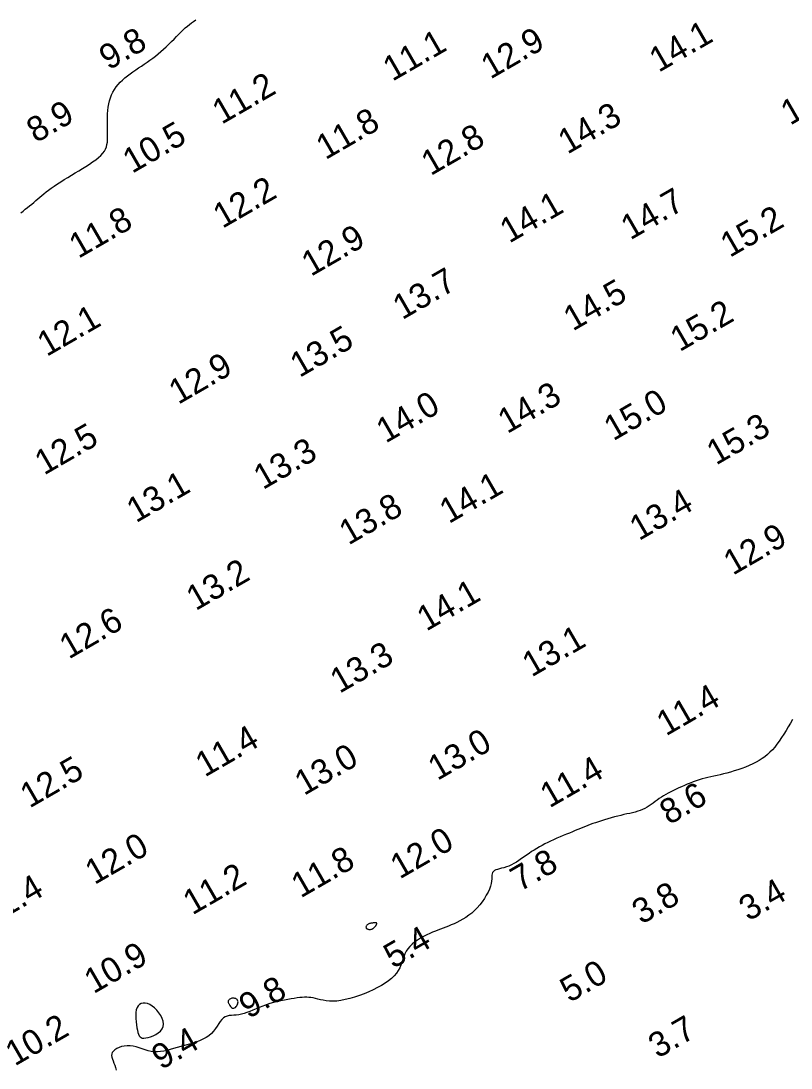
# Model space of a CAD drawing. Extents: x 3024098 to 3056816, y 418252 to 509144.
# Drawn here: x 3034302.4 to 3034457.1, y 418682.1 to 418892.7 of the extents above; entities that cross this region are included whole.
import ezdxf

# ---------------------------------------------------------------- set-up
doc = ezdxf.new("R2010")
doc.units = 0
doc.layers.add('V-CHAN-CONT-EL10', color=7, linetype='Continuous')
doc.layers.add('V-TOPO-SOUN-0911', color=7, linetype='Continuous')

msp = doc.modelspace()

# ---------------------------------------------------------------- linework, layer by layer
at = {"layer": 'V-CHAN-CONT-EL10'}
for points in [[(3034302.36, 418854.09), (3034302.83, 418854.46), (3034303.29, 418854.82), (3034303.73, 418855.18), (3034304.16, 418855.53), (3034304.58, 418855.87), (3034304.99, 418856.21), (3034305.38, 418856.55), (3034305.78, 418856.9), (3034306.18, 418857.24), (3034306.59, 418857.59), (3034307.02, 418857.95), (3034307.48, 418858.31), (3034307.97, 418858.69), (3034308.51, 418859.08), (3034309.1, 418859.48), (3034309.73, 418859.9), (3034310.4, 418860.33), (3034311.1, 418860.77), (3034311.82, 418861.21), (3034312.55, 418861.66), (3034313.29, 418862.11), (3034314.04, 418862.56), (3034314.77, 418863.01), (3034315.48, 418863.45), (3034316.17, 418863.9), (3034316.82, 418864.34), (3034317.43, 418864.77), (3034317.97, 418865.21), (3034318.45, 418865.64), (3034318.85, 418866.07), (3034319.17, 418866.5), (3034319.41, 418866.93), (3034319.59, 418867.37), (3034319.7, 418867.83), (3034319.78, 418868.3), (3034319.81, 418868.81), (3034319.82, 418869.35), (3034319.81, 418869.92), (3034319.8, 418870.54), (3034319.79, 418871.19), (3034319.78, 418871.87), (3034319.78, 418872.56), (3034319.8, 418873.27), (3034319.83, 418873.98), (3034319.89, 418874.67), (3034319.97, 418875.35), (3034320.08, 418876), (3034320.23, 418876.63), (3034320.42, 418877.23), (3034320.64, 418877.81), (3034320.9, 418878.37), (3034321.2, 418878.9), (3034321.54, 418879.41), (3034321.92, 418879.9), (3034322.35, 418880.36), (3034322.81, 418880.81), (3034323.3, 418881.24), (3034323.82, 418881.66), (3034324.37, 418882.07), (3034324.92, 418882.46), (3034325.49, 418882.85), (3034326.06, 418883.24), (3034326.63, 418883.62), (3034327.19, 418884), (3034327.76, 418884.39), (3034328.32, 418884.79), (3034328.88, 418885.2), (3034329.43, 418885.62), (3034329.99, 418886.06), (3034330.53, 418886.52), (3034331.08, 418887.01), (3034331.62, 418887.51), (3034332.15, 418888.02), (3034332.67, 418888.54), (3034333.17, 418889.05), (3034333.66, 418889.55), (3034334.14, 418890.03), (3034334.59, 418890.47), (3034335.02, 418890.89), (3034335.44, 418891.27), (3034335.85, 418891.63), (3034336.25, 418891.96), (3034336.66, 418892.28), (3034337.08, 418892.58), (3034337.52, 418892.88)], [(3034457.46, 418752.24), (3034457.03, 418751.51), (3034456.6, 418750.77), (3034456.15, 418750.03), (3034455.7, 418749.29), (3034455.25, 418748.58), (3034454.79, 418747.89), (3034454.32, 418747.25), (3034453.86, 418746.66), (3034453.39, 418746.12), (3034452.9, 418745.62), (3034452.4, 418745.16), (3034451.88, 418744.74), (3034451.32, 418744.34), (3034450.73, 418743.97), (3034450.11, 418743.62), (3034449.44, 418743.28), (3034448.73, 418742.97), (3034447.99, 418742.66), (3034447.24, 418742.38), (3034446.48, 418742.11), (3034445.73, 418741.87), (3034444.98, 418741.65), (3034444.26, 418741.45), (3034443.57, 418741.27), (3034442.91, 418741.11), (3034442.27, 418740.97), (3034441.65, 418740.83), (3034441.05, 418740.69), (3034440.45, 418740.55), (3034439.86, 418740.41), (3034439.27, 418740.25), (3034438.67, 418740.07), (3034438.07, 418739.87), (3034437.48, 418739.66), (3034436.88, 418739.43), (3034436.29, 418739.19), (3034435.71, 418738.95), (3034435.14, 418738.7), (3034434.58, 418738.44), (3034434.04, 418738.19), (3034433.51, 418737.93), (3034432.99, 418737.67), (3034432.49, 418737.41), (3034432.01, 418737.14), (3034431.54, 418736.86), (3034431.09, 418736.58), (3034430.65, 418736.3), (3034430.23, 418736), (3034429.83, 418735.71), (3034429.42, 418735.41), (3034429.02, 418735.12), (3034428.62, 418734.85), (3034428.21, 418734.58), (3034427.78, 418734.34), (3034427.33, 418734.12), (3034426.86, 418733.93), (3034426.37, 418733.76), (3034425.85, 418733.61), (3034425.32, 418733.47), (3034424.76, 418733.34), (3034424.17, 418733.22), (3034423.57, 418733.08), (3034422.95, 418732.94), (3034422.31, 418732.78), (3034421.65, 418732.61), (3034420.99, 418732.43), (3034420.33, 418732.25), (3034419.68, 418732.05), (3034419.05, 418731.86), (3034418.44, 418731.66), (3034417.86, 418731.46), (3034417.32, 418731.27), (3034416.8, 418731.08), (3034416.31, 418730.89), (3034415.82, 418730.69), (3034415.34, 418730.49), (3034414.85, 418730.29), (3034414.33, 418730.08), (3034413.8, 418729.86), (3034413.23, 418729.62), (3034412.62, 418729.38), (3034412, 418729.13), (3034411.37, 418728.87), (3034410.73, 418728.6), (3034410.08, 418728.32), (3034409.45, 418728.05), (3034408.84, 418727.76), (3034408.25, 418727.48), (3034407.67, 418727.19), (3034407.12, 418726.9), (3034406.58, 418726.6), (3034406.05, 418726.29), (3034405.54, 418725.97), (3034405.02, 418725.64), (3034404.51, 418725.3), (3034404, 418724.95), (3034403.49, 418724.59), (3034402.98, 418724.23), (3034402.47, 418723.88), (3034401.96, 418723.55), (3034401.46, 418723.25), (3034400.95, 418722.97), (3034400.45, 418722.74), (3034399.95, 418722.56), (3034399.46, 418722.41), (3034399, 418722.29), (3034398.57, 418722.18), (3034398.18, 418722.08), (3034397.83, 418721.96), (3034397.55, 418721.83), (3034397.33, 418721.66), (3034397.19, 418721.45), (3034397.1, 418721.19), (3034397.06, 418720.89), (3034397.03, 418720.54), (3034397.01, 418720.15), (3034396.96, 418719.71), (3034396.88, 418719.22), (3034396.75, 418718.69), (3034396.54, 418718.11), (3034396.26, 418717.5), (3034395.92, 418716.87), (3034395.53, 418716.22), (3034395.09, 418715.58), (3034394.6, 418714.96), (3034394.09, 418714.36), (3034393.54, 418713.8), (3034392.98, 418713.3), (3034392.39, 418712.84), (3034391.8, 418712.43), (3034391.2, 418712.05), (3034390.61, 418711.72), (3034390.02, 418711.42), (3034389.43, 418711.15), (3034388.87, 418710.91), (3034388.32, 418710.68), (3034387.79, 418710.47), (3034387.26, 418710.27), (3034386.74, 418710.07), (3034386.21, 418709.87), (3034385.68, 418709.66), (3034385.12, 418709.43), (3034384.54, 418709.18), (3034383.94, 418708.9), (3034383.32, 418708.58), (3034382.71, 418708.24), (3034382.1, 418707.87), (3034381.53, 418707.48), (3034381, 418707.05), (3034380.53, 418706.59), (3034380.13, 418706.11), (3034379.81, 418705.6), (3034379.55, 418705.07), (3034379.35, 418704.52), (3034379.16, 418703.96), (3034378.98, 418703.39), (3034378.77, 418702.83), (3034378.53, 418702.26), (3034378.23, 418701.71), (3034377.85, 418701.18), (3034377.39, 418700.66), (3034376.86, 418700.15), (3034376.25, 418699.66), (3034375.58, 418699.19), (3034374.85, 418698.73), (3034374.06, 418698.29), (3034373.21, 418697.86), (3034372.31, 418697.46), (3034371.38, 418697.07), (3034370.42, 418696.71), (3034369.46, 418696.39), (3034368.51, 418696.11), (3034367.59, 418695.88), (3034366.7, 418695.71), (3034365.87, 418695.6), (3034365.1, 418695.57), (3034364.4, 418695.59), (3034363.75, 418695.65), (3034363.15, 418695.75), (3034362.6, 418695.87), (3034362.08, 418696), (3034361.6, 418696.12), (3034361.14, 418696.22), (3034360.69, 418696.3), (3034360.26, 418696.34), (3034359.83, 418696.36), (3034359.38, 418696.36), (3034358.92, 418696.33), (3034358.44, 418696.28), (3034357.91, 418696.22), (3034357.34, 418696.14), (3034356.72, 418696.04), (3034356.06, 418695.93), (3034355.36, 418695.8), (3034354.64, 418695.65), (3034353.9, 418695.48), (3034353.15, 418695.29), (3034352.42, 418695.08), (3034351.69, 418694.84), (3034350.99, 418694.58), (3034350.31, 418694.31), (3034349.66, 418694.03), (3034349.03, 418693.75), (3034348.42, 418693.49), (3034347.83, 418693.27), (3034347.26, 418693.07), (3034346.71, 418692.93), (3034346.18, 418692.84), (3034345.66, 418692.79), (3034345.17, 418692.76), (3034344.71, 418692.72), (3034344.26, 418692.67), (3034343.85, 418692.59), (3034343.46, 418692.44), (3034343.1, 418692.22), (3034342.77, 418691.9), (3034342.46, 418691.51), (3034342.15, 418691.06), (3034341.83, 418690.58), (3034341.48, 418690.07), (3034341.1, 418689.57), (3034340.67, 418689.08), (3034340.17, 418688.63), (3034339.6, 418688.24), (3034338.96, 418687.9), (3034338.27, 418687.6), (3034337.55, 418687.33), (3034336.79, 418687.09), (3034336.03, 418686.87), (3034335.26, 418686.66), (3034334.51, 418686.45), (3034333.78, 418686.24), (3034333.08, 418686.03), (3034332.4, 418685.83), (3034331.73, 418685.66), (3034331.09, 418685.52), (3034330.45, 418685.42), (3034329.83, 418685.37), (3034329.21, 418685.39), (3034328.59, 418685.48), (3034327.98, 418685.62), (3034327.37, 418685.8), (3034326.76, 418685.99), (3034326.15, 418686.19), (3034325.55, 418686.36), (3034324.95, 418686.5), (3034324.35, 418686.58), (3034323.76, 418686.59), (3034323.18, 418686.54), (3034322.63, 418686.43), (3034322.12, 418686.26), (3034321.67, 418686.05), (3034321.29, 418685.81), (3034320.98, 418685.54), (3034320.77, 418685.25), (3034320.66, 418684.95), (3034320.64, 418684.62), (3034320.69, 418684.29), (3034320.8, 418683.93), (3034320.94, 418683.55), (3034321.1, 418683.14), (3034321.26, 418682.7), (3034321.41, 418682.23), (3034321.52, 418681.73)]]:
    msp.add_lwpolyline(points, dxfattribs=at)
for points in [[(3034372.21, 418710.03), (3034372.31, 418710.01), (3034372.43, 418710), (3034372.54, 418709.99), (3034372.65, 418710), (3034372.76, 418710.02), (3034372.86, 418710.04), (3034372.96, 418710.08), (3034373.05, 418710.11), (3034373.14, 418710.16), (3034373.21, 418710.21), (3034373.28, 418710.27), (3034373.35, 418710.33), (3034373.41, 418710.39), (3034373.47, 418710.46), (3034373.52, 418710.53), (3034373.58, 418710.6), (3034373.64, 418710.67), (3034373.69, 418710.74), (3034373.74, 418710.8), (3034373.78, 418710.87), (3034373.82, 418710.93), (3034373.85, 418710.99), (3034373.88, 418711.04), (3034373.9, 418711.09), (3034373.91, 418711.14), (3034373.91, 418711.18), (3034373.9, 418711.21), (3034373.89, 418711.24), (3034373.88, 418711.27), (3034373.85, 418711.29), (3034373.83, 418711.3), (3034373.8, 418711.31), (3034373.77, 418711.32), (3034373.73, 418711.32), (3034373.68, 418711.33), (3034373.63, 418711.32), (3034373.56, 418711.32), (3034373.49, 418711.32), (3034373.4, 418711.31), (3034373.3, 418711.31), (3034373.19, 418711.3), (3034373.07, 418711.29), (3034372.95, 418711.28), (3034372.82, 418711.26), (3034372.69, 418711.23), (3034372.56, 418711.2), (3034372.43, 418711.16), (3034372.31, 418711.11), (3034372.19, 418711.04), (3034372.09, 418710.98), (3034371.99, 418710.91), (3034371.91, 418710.83), (3034371.84, 418710.75), (3034371.79, 418710.66), (3034371.75, 418710.58), (3034371.74, 418710.5), (3034371.75, 418710.42), (3034371.77, 418710.34), (3034371.81, 418710.27), (3034371.87, 418710.21), (3034371.94, 418710.15), (3034372.02, 418710.1), (3034372.11, 418710.06)], [(3034344.08, 418695.62), (3034344.05, 418695.54), (3034344.04, 418695.47), (3034344.04, 418695.38), (3034344.06, 418695.29), (3034344.1, 418695.2), (3034344.15, 418695.09), (3034344.22, 418694.96), (3034344.3, 418694.82), (3034344.4, 418694.68), (3034344.51, 418694.53), (3034344.63, 418694.4), (3034344.75, 418694.29), (3034344.89, 418694.2), (3034345.04, 418694.16), (3034345.19, 418694.16), (3034345.35, 418694.22), (3034345.5, 418694.32), (3034345.64, 418694.47), (3034345.78, 418694.64), (3034345.89, 418694.83), (3034345.97, 418695.03), (3034346.02, 418695.23), (3034346.04, 418695.42), (3034346, 418695.59), (3034345.93, 418695.75), (3034345.83, 418695.88), (3034345.7, 418695.99), (3034345.56, 418696.08), (3034345.4, 418696.14), (3034345.23, 418696.18), (3034345.07, 418696.2), (3034344.91, 418696.19), (3034344.76, 418696.15), (3034344.62, 418696.1), (3034344.49, 418696.04), (3034344.38, 418695.96), (3034344.28, 418695.88), (3034344.2, 418695.79), (3034344.13, 418695.71)], [(3034331.03, 418690.98), (3034330.96, 418691.54), (3034330.78, 418692.12), (3034330.5, 418692.69), (3034330.14, 418693.25), (3034329.73, 418693.76), (3034329.27, 418694.22), (3034328.8, 418694.6), (3034328.32, 418694.89), (3034327.85, 418695.08), (3034327.4, 418695.18), (3034326.98, 418695.19), (3034326.59, 418695.1), (3034326.25, 418694.92), (3034325.96, 418694.64), (3034325.74, 418694.27), (3034325.59, 418693.81), (3034325.5, 418693.27), (3034325.47, 418692.68), (3034325.49, 418692.06), (3034325.54, 418691.43), (3034325.62, 418690.81), (3034325.72, 418690.24), (3034325.82, 418689.72), (3034325.93, 418689.27), (3034326.04, 418688.91), (3034326.18, 418688.61), (3034326.34, 418688.39), (3034326.54, 418688.24), (3034326.79, 418688.15), (3034327.11, 418688.13), (3034327.49, 418688.17), (3034327.95, 418688.26), (3034328.46, 418688.41), (3034328.99, 418688.61), (3034329.51, 418688.87), (3034330, 418689.19), (3034330.43, 418689.56), (3034330.76, 418689.98), (3034330.97, 418690.46)]]:
    msp.add_lwpolyline(points, close=True, dxfattribs=at)

# ---------------------------------------------------------------- texts
at = {"layer": 'V-TOPO-SOUN-0911'}
for s, p in [('14.1 ', (3034430.55, 418882.24)), ('9.8', (3034320.03, 418882.69)), ('11.1 ', (3034377.04, 418880.44)), ('12.9 ', (3034396.74, 418880.88)), ('11.2 ', (3034342.74, 418871.79)), ('14.5 ', (3034456.96, 418871.6)), ('8.9', (3034305.43, 418868.06)), ('11.8 ', (3034363.6, 418864.67)), ('14.3 ', (3034412.22, 418865.79)), ('10.5 ', (3034324.75, 418861.92)), ('12.8 ', (3034384.73, 418861.46)), ('12.2 ', (3034342.9, 418850.86)), ('14.1 ', (3034400.53, 418847.89)), ('14.7 ', (3034424.85, 418848.53)), ('11.8 ', (3034313.96, 418844.82)), ('15.2 ', (3034444.84, 418845.02)), ('12.9 ', (3034360.68, 418841.21)), ('13.7 ', (3034379.02, 418832.49)), ('14.5 ', (3034413.3, 418830.22)), ('12.1 ', (3034307.58, 418825.09)), ('15.2 ', (3034434.76, 418826.06)), ('13.5 ', (3034358.38, 418820.87)), ('12.9 ', (3034334.01, 418815.46)), ('14.3 ', (3034400.12, 418809.59)), ('14.0 ', (3034375.69, 418807.68)), ('15.0 ', (3034421.43, 418808.14)), ('15.3 ', (3034442.08, 418803.26)), ('12.5 ', (3034307.06, 418801.25)), ('13.3 ', (3034351.04, 418798.33)), ('13.1 ', (3034325.53, 418791.66)), ('14.1 ', (3034388.39, 418791.49)), ('13.8 ', (3034368.23, 418787.18)), ('13.4 ', (3034426.59, 418788.07)), ('12.9 ', (3034445.46, 418781.11)), ('13.2 ', (3034337.52, 418773.99)), ('14.1 ', (3034383.86, 418769.87)), ('12.6 ', (3034312.03, 418764.25)), ('13.1 ', (3034405.02, 418760.65)), ('13.3 ', (3034366.42, 418757.36)), ('11.4 ', (3034432.01, 418748.79)), ('11.4 ', (3034339.36, 418740.53)), ('13.0 ', (3034386.09, 418739.84)), ('13.0 ', (3034359.29, 418736.82)), ('12.5 ', (3034304.14, 418734.29)), ('11.4 ', (3034408.61, 418734.32)), ('8.6', (3034432.63, 418730.93)), ('12.0 ', (3034317.19, 418718.9)), ('12.0 ', (3034378.51, 418720.02)), ('11.8 ', (3034358.61, 418716.21)), ('7.8', (3034402.64, 418717.5)), ('11.2 ', (3034336.86, 418712.8)), ('11.4 ', (3034296.08, 418710.51)), ('3.8', (3034427.09, 418710.91)), ('3.4', (3034448.57, 418711.56)), ('5.4', (3034377.18, 418702.02)), ('10.9 ', (3034317.01, 418696.96)), ('5.0', (3034412.63, 418695.19)), ('9.8', (3034348.12, 418691.94)), ('10.2 ', (3034301.17, 418682.42)), ('3.7', (3034430.37, 418683.97)), ('9.4', (3034330.56, 418681.67))]:
    msp.add_text(s, height=5, rotation=30, dxfattribs=at).set_placement(p)

doc.saveas('drawing.dxf')
